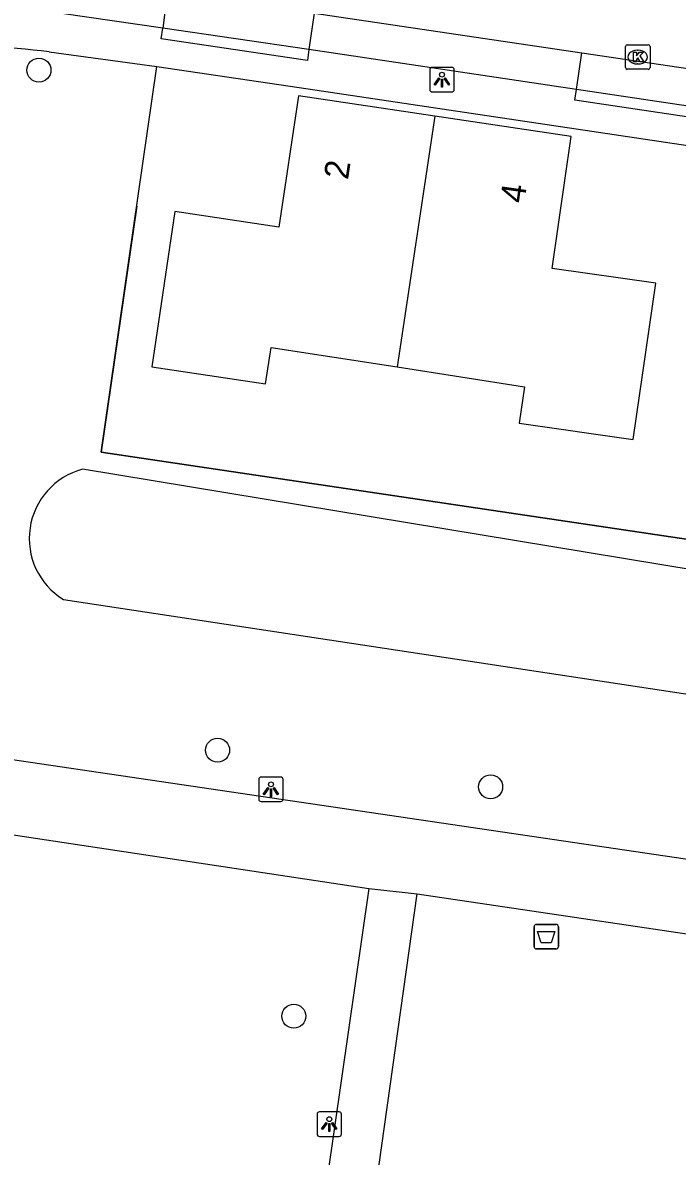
# Model space of a CAD drawing. Extents: x 164150 to 165261, y 382513 to 383432.
# Drawn here: x 164308.26 to 164334.94, y 383255.57 to 383301.75 of the extents above; entities that cross this region are included whole.
import ezdxf

# ---------------------------------------------------------------- set-up
doc = ezdxf.new("R2010")
doc.units = 0
for name, color, linetype in [('IMGEO_Afvalbak', 7, 'Continuous'), ('IMGEO_Boom', 7, 'Continuous'), ('IMGEO_Fietspad_gesloten', 7, 'Continuous'), ('IMGEO_Greppel_droge_sloot', 7, 'Continuous'), ('IMGEO_Groenvoorziening', 7, 'Continuous'), ('IMGEO_Hek', 7, 'Continuous'), ('IMGEO_Kolk', 7, 'Continuous'), ('IMGEO_Lichtpunt', 7, 'Continuous'), ('IMGEO_Pand', 7, 'Continuous'), ('IMGEO_Pand_nummerreeks', 7, 'Continuous'), ('IMGEO_Rijbaan_lokaal_open', 7, 'Continuous'), ('IMGEO_Voetpad_open', 7, 'Continuous')]:
    doc.layers.add(name, color=color, linetype=linetype)

msp = doc.modelspace()

# ---------------------------------------------------------------- linework, layer by layer
at = {"layer": 'IMGEO_Afvalbak'}
for p, q in [((164329.102, 383264.116), (164329.102, 383264.916)), ((164329.102, 383264.916), (164329.102, 383264.116)), ((164329.202, 383265.016), (164329.992, 383265.016)), ((164329.992, 383265.016), (164329.202, 383265.016)), ((164330.092, 383264.916), (164330.092, 383264.116)), ((164330.092, 383264.116), (164330.092, 383264.916)), ((164329.992, 383264.016), (164329.202, 383264.016)), ((164329.202, 383264.016), (164329.992, 383264.016))]:
    msp.add_line(p, q, dxfattribs=at)
msp.add_lwpolyline([(164329.245, 383264.73), (164329.949, 383264.73), (164329.8, 383264.26), (164329.394, 383264.26), (164329.245, 383264.73)], dxfattribs=at)
for centre, start, end in [((164329.202, 383264.916), 90, 180), ((164329.202, 383264.916), 90, 180), ((164329.992, 383264.916), 0, 90), ((164329.992, 383264.916), 360, 90), ((164329.202, 383264.116), 180, 270), ((164329.202, 383264.116), 180, 270), ((164329.992, 383264.116), 270, 0), ((164329.992, 383264.116), 270, 0)]:
    msp.add_arc(centre, 0.1, start, end, dxfattribs=at)
at = {"layer": 'IMGEO_Boom'}
for centre in [(164308.926, 383299.812), (164316.206, 383272.11), (164327.331, 383270.616), (164319.309, 383261.277)]:
    msp.add_circle(centre, 0.489, dxfattribs=at)
at = {"layer": 'IMGEO_Fietspad_gesloten'}
for points in [[(164361.319, 383263.835), (164322.847, 383269.509), (164297.994, 383273.175)], [(164298.515, 383270.074), (164322.366, 383266.481)], [(164322.366, 383266.481), (164320.69, 383254.773), (164320.803, 383254.755)], [(164322.366, 383266.481), (164324.331, 383266.264)], [(164322.679, 383254.458), (164324.331, 383266.264)], [(164324.331, 383266.264), (164405.939, 383254.161)]]:
    msp.add_lwpolyline(points, dxfattribs=at)
at = {"layer": 'IMGEO_Greppel_droge_sloot'}
for points in [[(164357.836, 383275.781), (164310.701, 383283.555)], [(164309.922, 383278.25), (164356.862, 383271.129)]]:
    msp.add_lwpolyline(points, dxfattribs=at)
msp.add_arc((164311.447, 383280.736), 2.916, 104.8203, 238.4722, dxfattribs=at)
at = {"layer": 'IMGEO_Groenvoorziening'}
msp.add_lwpolyline([(164358.982, 383293.246), (164356.673, 383277.528), (164311.464, 383284.248), (164313.73, 383299.955)], dxfattribs=at)
at = {"layer": 'IMGEO_Hek'}
msp.add_lwpolyline([(164312.911, 383294.277), (164311.464, 383284.248), (164356.673, 383277.528), (164358.137, 383287.492)], dxfattribs=at)
at = {"layer": 'IMGEO_Kolk'}
for p, q in [((164332.825, 383299.919), (164332.825, 383300.771)), ((164332.9, 383300.845), (164333.752, 383300.845)), ((164333.313, 383300.625), (164333.338, 383300.625)), ((164333.826, 383300.771), (164333.826, 383299.919)), ((164333.336, 383300.065), (164333.311, 383300.065)), ((164333.752, 383299.845), (164332.9, 383299.845))]:
    msp.add_line(p, q, dxfattribs=at)
for points in [[(164332.825, 383299.919), (164332.825, 383300.771)], [(164332.9, 383300.845), (164333.752, 383300.845)], [(164333.146, 383300.545), (164333.269, 383300.545), (164333.269, 383300.394), (164333.399, 383300.545), (164333.563, 383300.545), (164333.417, 383300.394), (164333.57, 383300.145), (164333.418, 383300.145), (164333.333, 383300.309), (164333.269, 383300.242), (164333.269, 383300.145), (164333.146, 383300.145), (164333.146, 383300.545)], [(164333.826, 383300.771), (164333.826, 383299.919)], [(164333.752, 383299.845), (164332.9, 383299.845)]]:
    msp.add_lwpolyline(points, dxfattribs=at)
for centre, start, end in [((164332.902, 383300.769), 91.552, 178.448), ((164332.902, 383300.769), 91.552, 178.448), ((164333.75, 383300.769), 1.552, 88.448), ((164333.75, 383300.769), 1.552, 88.448), ((164332.902, 383299.921), 181.552, 268.448), ((164332.902, 383299.921), 181.552, 268.448), ((164333.75, 383299.921), 271.552, 358.448), ((164333.75, 383299.921), 271.552, 358.448)]:
    msp.add_arc(centre, 0.0765, start, end, dxfattribs=at)
for centre, major_axis, ratio, start_param, end_param in [((164333.312, 383300.345), (-0.387, 0.002), 0.722429, 4.712389, 7.853982), ((164333.337, 383300.345), (-0.39, 0.002), 0.717154, 1.570796, 4.712389)]:
    msp.add_ellipse(centre, major_axis=major_axis, ratio=ratio, start_param=start_param, end_param=end_param, dxfattribs=at)
at = {"layer": 'IMGEO_Lichtpunt'}
for p, q in [((164324.85, 383299.829), (164324.85, 383299.022)), ((164324.85, 383299.829), (164324.85, 383299.022)), ((164325.752, 383299.924), (164324.944, 383299.924)), ((164325.752, 383299.924), (164324.944, 383299.924)), ((164325.846, 383299.022), (164325.846, 383299.829)), ((164325.846, 383299.022), (164325.846, 383299.829)), ((164324.944, 383298.928), (164325.752, 383298.928)), ((164324.944, 383298.928), (164325.752, 383298.928)), ((164317.881, 383270.923), (164317.881, 383270.116)), ((164317.881, 383270.923), (164317.881, 383270.116)), ((164318.783, 383271.018), (164317.975, 383271.018)), ((164318.783, 383271.018), (164317.975, 383271.018)), ((164318.877, 383270.116), (164318.877, 383270.923)), ((164318.877, 383270.116), (164318.877, 383270.923)), ((164317.975, 383270.022), (164318.783, 383270.022)), ((164317.975, 383270.022), (164318.783, 383270.022)), ((164320.258, 383257.283), (164320.258, 383256.476)), ((164320.258, 383257.283), (164320.258, 383256.476)), ((164321.16, 383257.378), (164320.352, 383257.378)), ((164321.16, 383257.378), (164320.352, 383257.378)), ((164321.254, 383256.476), (164321.254, 383257.283)), ((164321.254, 383256.476), (164321.254, 383257.283)), ((164320.352, 383256.382), (164321.16, 383256.382)), ((164320.352, 383256.382), (164321.16, 383256.382))]:
    msp.add_line(p, q, dxfattribs=at)
for points in [[(164325.224, 383299.493), (164325.263, 383299.465), (164325.075, 383299.203), (164325.037, 383299.23), (164325.224, 383299.493)], [(164325.326, 383299.445), (164325.373, 383299.445), (164325.373, 383299.123), (164325.326, 383299.123), (164325.326, 383299.445)], [(164325.436, 383299.465), (164325.474, 383299.492), (164325.661, 383299.23), (164325.622, 383299.202), (164325.436, 383299.465)], [(164318.255, 383270.587), (164318.294, 383270.559), (164318.106, 383270.297), (164318.068, 383270.324), (164318.255, 383270.587)], [(164318.357, 383270.539), (164318.404, 383270.539), (164318.404, 383270.217), (164318.357, 383270.217), (164318.357, 383270.539)], [(164318.467, 383270.559), (164318.505, 383270.586), (164318.692, 383270.324), (164318.653, 383270.296), (164318.467, 383270.559)], [(164320.632, 383256.947), (164320.671, 383256.919), (164320.483, 383256.657), (164320.445, 383256.684), (164320.632, 383256.947)], [(164320.734, 383256.899), (164320.781, 383256.899), (164320.781, 383256.577), (164320.734, 383256.577), (164320.734, 383256.899)], [(164320.844, 383256.919), (164320.882, 383256.946), (164321.069, 383256.684), (164321.03, 383256.656), (164320.844, 383256.919)]]:
    msp.add_lwpolyline(points, dxfattribs=at)
for centre in [(164325.349, 383299.627), (164318.38, 383270.721), (164320.757, 383257.081)]:
    msp.add_circle(centre, 0.0994, dxfattribs=at)
for centre, start, end in [((164324.944, 383299.829), 90, 180), ((164324.944, 383299.829), 90, 180), ((164325.752, 383299.829), 0, 90), ((164325.752, 383299.829), 0, 90), ((164324.944, 383299.022), 180, 270), ((164324.944, 383299.022), 180, 270), ((164325.752, 383299.022), 270, 0), ((164325.752, 383299.022), 270, 360), ((164317.975, 383270.923), 90, 180), ((164317.975, 383270.923), 90, 180), ((164318.783, 383270.923), 0, 90), ((164318.783, 383270.923), 0, 90), ((164317.975, 383270.116), 180, 270), ((164317.975, 383270.116), 180, 270), ((164318.783, 383270.116), 270, 0), ((164318.783, 383270.116), 270, 360), ((164320.352, 383257.283), 90, 180), ((164320.352, 383257.283), 90, 180), ((164321.16, 383257.283), 0, 90), ((164321.16, 383257.283), 0, 90), ((164320.352, 383256.476), 180, 270), ((164320.352, 383256.476), 180, 270), ((164321.16, 383256.476), 270, 0), ((164321.16, 383256.476), 270, 360)]:
    msp.add_arc(centre, 0.0946, start, end, dxfattribs=at)
at = {"layer": 'IMGEO_Pand'}
for points in [[(164325.056, 383297.937), (164319.505, 383298.769), (164318.706, 383293.417), (164314.464, 383294.053), (164313.524, 383287.726), (164318.163, 383287.037), (164318.384, 383288.52), (164323.526, 383287.722)], [(164325.056, 383297.937), (164323.526, 383287.722)], [(164323.526, 383287.722), (164328.713, 383286.917), (164328.499, 383285.432), (164333.141, 383284.763), (164334.059, 383291.131), (164329.845, 383291.739), (164330.608, 383297.105), (164325.056, 383297.937)]]:
    msp.add_lwpolyline(points, dxfattribs=at)
at = {"layer": 'IMGEO_Rijbaan_lokaal_open'}
for points in [[(164320.144, 383302.126), (164331.054, 383300.519)], [(164330.829, 383299.025), (164331.054, 383300.519)], [(164331.054, 383300.519), (164342.533, 383298.815)], [(164342.299, 383297.318), (164330.829, 383299.025)]]:
    msp.add_lwpolyline(points, dxfattribs=at)
at = {"layer": 'IMGEO_Voetpad_open'}
for points in [[(164314.168, 383303.013), (164313.968, 383301.521)], [(164313.968, 383301.521), (164309.843, 383302.124)], [(164320.144, 383302.126), (164319.926, 383300.65)], [(164319.926, 383300.65), (164319.873, 383300.209), (164313.912, 383301.085), (164313.968, 383301.521)], [(164319.926, 383300.65), (164313.968, 383301.521)], [(164309.343, 383300.559), (164313.73, 383299.955)], [(164330.829, 383299.025), (164319.926, 383300.65)], [(164313.73, 383299.955), (164319.528, 383299.102), (164342.102, 383295.732), (164358.982, 383293.246)], [(164342.299, 383297.318), (164342.238, 383296.879), (164330.761, 383298.586), (164330.829, 383299.025)]]:
    msp.add_lwpolyline(points, dxfattribs=at)
msp.add_arc((164303.674, 383250.826), 50.055, 83.4971, 95.5191, dxfattribs=at)

# ---------------------------------------------------------------- texts
at = {"layer": 'IMGEO_Pand_nummerreeks'}
for s, rotation, p in [('2', 81.5122, (164321.518, 383295.322)), ('4', 81.9113, (164328.703, 383294.364))]:
    msp.add_text(s, height=1, rotation=rotation, dxfattribs=at).set_placement(p)

doc.saveas('drawing.dxf')
